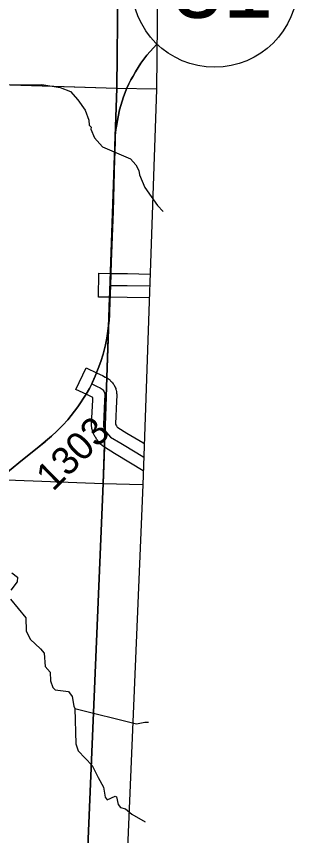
# Model space of a CAD drawing. Extents: x -157.2 to -99.3, y 12.2 to 46.2.
# Drawn here: x -114.61 to -113.88, y 36.365 to 38.428 of the extents above; entities that cross this region are included whole.
import ezdxf

# ---------------------------------------------------------------- set-up
doc = ezdxf.new("R2010")
doc.units = 0
for name, color, linetype in [('tdCoClipBndry', 7, 'Continuous'), ('tdCoCoBndry', 7, 'Continuous'), ('tdCoCoBndryPart', 7, 'Continuous'), ('tdCoHydroRiver', 7, 'Continuous'), ('tdCoPriCL', 7, 'Continuous'), ('tdCoPriNonDiv', 7, 'Continuous'), ('tdCoPriNonDivCL', 7, 'Continuous'), ('tdCoSecRdNmbr', 7, 'Continuous'), ('tdCoSecRteBand', 7, 'Continuous'), ('tdCoSecRteCL', 7, 'Continuous'), ('tdCoSectLine', 7, 'Continuous'), ('tdCoSectLinePart', 7, 'Continuous'), ('tdCoShieldStRte', 7, 'Continuous'), ('tdCoSurfConc', 7, 'Continuous'), ('tdCoSurfGravel', 7, 'Continuous'), ('tdCoTwpBndryShd', 7, 'Continuous')]:
    doc.layers.add(name, color=color, linetype=linetype)

msp = doc.modelspace()

# ---------------------------------------------------------------- linework, layer by layer
at = {"layer": 'tdCoClipBndry'}
msp.add_lwpolyline([(-137.3849, 40.9986), (-130.3617, 40.7621), (-129.3761, 40.7352), (-128.3918, 40.7165), (-127.3846, 40.6647), (-126.387, 40.641), (-124.3513, 40.57), (-123.3516, 40.5465), (-121.3552, 40.48), (-120.3594, 40.4386), (-118.3228, 40.3917), (-115.3169, 40.3414), (-114.3264, 40.3124), (-114.2927, 40.3054), (-114.257, 40.2814), (-114.2379, 40.2528), (-114.2294, 40.2106), (-114.247, 39.2403), (-114.2573, 38.2439), (-114.2917, 37.2483), (-114.3338, 36.2543), (-114.3541, 35.2589), (-114.3899, 34.3598)], dxfattribs=at)
at = {"layer": 'tdCoCoBndry'}
msp.add_lwpolyline([(-114.3294, 40.2124), (-114.3469, 39.2417), (-114.3573, 38.2474), (-114.3916, 37.2518), (-114.4337, 36.2575), (-114.454, 35.261), (-114.4939, 34.2619), (-113.7826, 34.2475), (-113.4614, 34.2371), (-112.7818, 34.2155), (-112.4631, 34.2058), (-111.7863, 34.1822), (-111.4683, 34.1721), (-111.0103, 34.1564)], dxfattribs=at)
at = {"layer": 'tdCoCoBndryPart'}
for points in [[(-114.3734, 37.7809), (-114.3573, 38.2474), (-114.3469, 39.2417), (-114.3303, 40.1595)], [(-114.3754, 37.7209), (-114.3824, 37.5178)], [(-114.3885, 37.3433), (-114.3916, 37.2518), (-114.4337, 36.2575), (-114.4535, 35.2876)]]:
    msp.add_lwpolyline(points, dxfattribs=at)
at = {"layer": 'tdCoHydroRiver'}
for points in [[(-114.814, 38.2539), (-114.7493, 38.2538), (-114.7114, 38.256), (-114.5456, 38.2565), (-114.5, 38.249), (-114.4734, 38.2388), (-114.455, 38.2178), (-114.4368, 38.1921), (-114.4279, 38.1666), (-114.4267, 38.154), (-114.4221, 38.1491), (-114.4222, 38.1444), (-114.4133, 38.1221), (-114.3934, 38.0994), (-114.3231, 38.0692), (-114.3093, 38.0547), (-114.3017, 38.0403), (-114.3004, 38.0292), (-114.287, 37.9973), (-114.2551, 37.9523), (-114.2403, 37.9368)], [(-114.6213, 37.0272), (-114.6073, 37.0158), (-114.6076, 37.0047), (-114.624, 36.9831)], [(-114.6245, 36.961), (-114.5863, 36.9142), (-114.5855, 36.881), (-114.575, 36.8603), (-114.5488, 36.8359), (-114.5396, 36.8246), (-114.5373, 36.7914), (-114.5251, 36.7769), (-114.524, 36.7548), (-114.5181, 36.7388), (-114.512, 36.7324), (-114.4789, 36.7284), (-114.4698, 36.7155), (-114.4657, 36.6917), (-114.4627, 36.6853)], [(-114.4627, 36.6853), (-114.3074, 36.6466), (-114.2868, 36.6508), (-114.2775, 36.6512)], [(-114.4627, 36.6853), (-114.4602, 36.5969), (-114.4543, 36.5793), (-114.419, 36.5421), (-114.404, 36.5118), (-114.3904, 36.4877), (-114.3863, 36.4624), (-114.3817, 36.4559), (-114.361, 36.4649), (-114.3579, 36.4632), (-114.3536, 36.4442), (-114.3475, 36.4361), (-114.335, 36.4326), (-114.3195, 36.4196), (-114.286, 36.4005)]]:
    msp.add_lwpolyline(points, dxfattribs=at)
at = {"layer": 'tdCoPriCL'}
msp.add_lwpolyline([(-114.6605, 37.2583), (-114.5941, 37.3115), (-114.5573, 37.3411), (-114.5213, 37.371), (-114.5078, 37.3838), (-114.4927, 37.3988), (-114.4801, 37.4126), (-114.455, 37.445), (-114.4343, 37.477), (-114.4259, 37.4916), (-114.4202, 37.503), (-114.4116, 37.5221), (-114.4037, 37.5419), (-114.3975, 37.5594), (-114.3916, 37.5776), (-114.3857, 37.6008), (-114.3822, 37.6176), (-114.3795, 37.6353), (-114.3763, 37.663), (-114.3759, 37.6763), (-114.3756, 37.6861), (-114.3733, 37.751), (-114.3711, 37.8104), (-114.3667, 37.9372), (-114.3628, 38.0696), (-114.3623, 38.0845), (-114.362, 38.0953), (-114.3617, 38.1059), (-114.3615, 38.1113), (-114.361, 38.1285), (-114.3593, 38.1437), (-114.3583, 38.152), (-114.3541, 38.1752), (-114.3502, 38.1929), (-114.3473, 38.204), (-114.3441, 38.215), (-114.3404, 38.2259), (-114.3364, 38.2367), (-114.3353, 38.2392), (-114.3319, 38.2473), (-114.3267, 38.2585), (-114.3215, 38.2688), (-114.3164, 38.278), (-114.3102, 38.2889), (-114.3035, 38.2996), (-114.2966, 38.3101), (-114.2892, 38.3203), (-114.2815, 38.3303), (-114.2735, 38.34), (-114.2651, 38.3494), (-114.2564, 38.3585), (-114.2562, 38.3587)], dxfattribs=at)
at = {"layer": 'tdCoPriNonDiv'}
msp.add_lwpolyline([(-114.3722, 37.7807), (-114.3711, 37.8104), (-114.3667, 37.9372), (-114.3628, 38.0696), (-114.3623, 38.0845), (-114.362, 38.0953), (-114.3617, 38.1059), (-114.3615, 38.1113), (-114.361, 38.1285), (-114.3593, 38.1437), (-114.3583, 38.152), (-114.3541, 38.1752), (-114.3502, 38.1929), (-114.3473, 38.204), (-114.3441, 38.215), (-114.3404, 38.2259), (-114.3364, 38.2367), (-114.3353, 38.2392), (-114.3319, 38.2473), (-114.3267, 38.2585), (-114.3215, 38.2688), (-114.3164, 38.278), (-114.3102, 38.2889), (-114.3035, 38.2996), (-114.2966, 38.3101), (-114.2892, 38.3203), (-114.2815, 38.3303), (-114.2735, 38.34), (-114.2651, 38.3494), (-114.2564, 38.3585), (-114.2562, 38.3587), (-114.2564, 38.3585), (-114.2651, 38.3494), (-114.2735, 38.34), (-114.2815, 38.3303), (-114.2892, 38.3203), (-114.2966, 38.3101), (-114.3035, 38.2996), (-114.3102, 38.2889), (-114.3164, 38.278), (-114.3215, 38.2688), (-114.3267, 38.2585), (-114.3319, 38.2473), (-114.3353, 38.2392), (-114.3364, 38.2367), (-114.3404, 38.2259), (-114.3441, 38.215), (-114.3473, 38.204), (-114.3502, 38.1929), (-114.3541, 38.1752), (-114.3583, 38.152), (-114.3593, 38.1437), (-114.361, 38.1285), (-114.3615, 38.1113), (-114.3617, 38.1059), (-114.362, 38.0953), (-114.3623, 38.0845), (-114.3628, 38.0696), (-114.3667, 37.9372), (-114.3711, 37.8104), (-114.3733, 37.751), (-114.3756, 37.6861), (-114.3759, 37.6763), (-114.3763, 37.663), (-114.3795, 37.6353), (-114.3822, 37.6176), (-114.3857, 37.6008), (-114.3916, 37.5776), (-114.3975, 37.5594), (-114.4037, 37.5419), (-114.4116, 37.5221), (-114.4202, 37.503), (-114.4259, 37.4916), (-114.4343, 37.477), (-114.455, 37.445), (-114.4801, 37.4126), (-114.4927, 37.3988), (-114.5078, 37.3838), (-114.5213, 37.371), (-114.5573, 37.3411), (-114.5941, 37.3115), (-114.6605, 37.2583)], dxfattribs=at)
at = {"layer": 'tdCoPriNonDivCL'}
for points in [[(-114.3779, 37.6495), (-114.3763, 37.663), (-114.3759, 37.6763), (-114.3756, 37.6861), (-114.3733, 37.751), (-114.3711, 37.8104), (-114.3667, 37.9372), (-114.3628, 38.0696), (-114.3623, 38.0845), (-114.3617, 38.1059), (-114.3615, 38.1113), (-114.361, 38.1285), (-114.3583, 38.152), (-114.3541, 38.1752), (-114.3502, 38.1929), (-114.3473, 38.204), (-114.3441, 38.215), (-114.3404, 38.2259), (-114.3364, 38.2367), (-114.3319, 38.2473), (-114.3271, 38.2577), (-114.3219, 38.2679), (-114.3164, 38.278), (-114.3102, 38.2889), (-114.3035, 38.2996), (-114.2966, 38.3101), (-114.2892, 38.3203), (-114.2815, 38.3303), (-114.2735, 38.34), (-114.2651, 38.3494), (-114.2564, 38.3585), (-114.2562, 38.3587)], [(-114.3759, 37.6763), (-114.3756, 37.6861), (-114.3733, 37.751), (-114.3711, 37.8104), (-114.3667, 37.9372), (-114.3628, 38.0696), (-114.3623, 38.0845), (-114.3617, 38.1059), (-114.3615, 38.1113), (-114.361, 38.1285), (-114.3583, 38.152), (-114.3541, 38.1752), (-114.3502, 38.1929), (-114.3473, 38.204), (-114.3441, 38.215), (-114.3404, 38.2259), (-114.3364, 38.2367), (-114.3319, 38.2473), (-114.3271, 38.2577), (-114.3219, 38.2679), (-114.3164, 38.278), (-114.3102, 38.2889), (-114.3035, 38.2996), (-114.2966, 38.3101), (-114.2892, 38.3203), (-114.2815, 38.3303), (-114.2735, 38.34), (-114.2651, 38.3494), (-114.2564, 38.3585), (-114.2562, 38.3587)], [(-114.6621, 37.257), (-114.5941, 37.3115), (-114.5573, 37.3411), (-114.5361, 37.3584), (-114.5213, 37.371), (-114.5078, 37.3838), (-114.4927, 37.3988), (-114.4801, 37.4126), (-114.4683, 37.4272), (-114.455, 37.445), (-114.4444, 37.4612), (-114.4343, 37.477), (-114.4259, 37.4916), (-114.4202, 37.503), (-114.4182, 37.5071), (-114.4116, 37.5221), (-114.4037, 37.5419), (-114.3975, 37.5594), (-114.3916, 37.5776), (-114.3857, 37.6008), (-114.3822, 37.6176), (-114.3795, 37.6353), (-114.3779, 37.6494), (-114.3763, 37.663), (-114.3759, 37.6763)], [(-114.6621, 37.257), (-114.5941, 37.3115), (-114.5573, 37.3411), (-114.5361, 37.3584), (-114.5213, 37.371), (-114.5078, 37.3838), (-114.4927, 37.3988), (-114.4801, 37.4126), (-114.4683, 37.4272), (-114.455, 37.445), (-114.4444, 37.4612), (-114.4343, 37.477), (-114.4259, 37.4916), (-114.4202, 37.503), (-114.4182, 37.5071), (-114.4116, 37.5221), (-114.4037, 37.5419), (-114.3975, 37.5594), (-114.3916, 37.5776), (-114.3857, 37.6008), (-114.3822, 37.6176), (-114.3795, 37.6353), (-114.3779, 37.6494), (-114.3779, 37.6495)]]:
    msp.add_lwpolyline(points, dxfattribs=at)
at = {"layer": 'tdCoSecRteBand'}
for points in [[(-114.2755, 37.7194), (-114.3315, 37.7205), (-114.3732, 37.721), (-114.4032, 37.7214), (-114.4025, 37.7814), (-114.3725, 37.781), (-114.3307, 37.7805), (-114.3306, 37.7805), (-114.3305, 37.7805), (-114.2734, 37.7794)], [(-114.2905, 37.284), (-114.3227, 37.3036), (-114.3628, 37.3277), (-114.3629, 37.3278), (-114.363, 37.3279), (-114.3884, 37.3434), (-114.3909, 37.3449), (-114.393, 37.3468), (-114.3987, 37.352), (-114.4008, 37.354), (-114.4026, 37.3563), (-114.4068, 37.362), (-114.4072, 37.3626), (-114.4076, 37.3632), (-114.4111, 37.3684), (-114.4125, 37.3705), (-114.4136, 37.3729), (-114.4141, 37.3741), (-114.4163, 37.3791), (-114.4171, 37.381), (-114.4176, 37.3829), (-114.4191, 37.3881), (-114.4198, 37.3904), (-114.4201, 37.3928), (-114.4206, 37.397), (-114.4209, 37.3995), (-114.4207, 37.402), (-114.4177, 37.462), (-114.4175, 37.4686), (-114.419, 37.4693), (-114.4191, 37.4694), (-114.4193, 37.4695), (-114.4329, 37.476), (-114.4599, 37.489), (-114.4339, 37.5431), (-114.4069, 37.5301), (-114.3934, 37.5236), (-114.3862, 37.5202), (-114.3851, 37.5197), (-114.3841, 37.5192), (-114.3816, 37.5177), (-114.3798, 37.5167), (-114.3781, 37.5154), (-114.3759, 37.5137), (-114.3742, 37.5124), (-114.3727, 37.5109), (-114.3707, 37.5089), (-114.3693, 37.5074), (-114.368, 37.5057), (-114.3663, 37.5034), (-114.3651, 37.5017), (-114.3641, 37.4999), (-114.3627, 37.4974), (-114.3617, 37.4955), (-114.361, 37.4935), (-114.36, 37.4909), (-114.3593, 37.4889), (-114.3588, 37.4868), (-114.3582, 37.4841), (-114.3577, 37.482), (-114.3576, 37.4799), (-114.3574, 37.4771), (-114.3572, 37.4754), (-114.3573, 37.4737), (-114.3578, 37.4597), (-114.3578, 37.4595), (-114.3578, 37.4592), (-114.3607, 37.4019), (-114.3605, 37.4014), (-114.3597, 37.3995), (-114.3581, 37.3971), (-114.3561, 37.3943), (-114.3547, 37.3931), (-114.3318, 37.3791), (-114.2917, 37.355), (-114.2917, 37.355), (-114.2916, 37.3549), (-114.2881, 37.3528)]]:
    msp.add_lwpolyline(points, dxfattribs=at)
at = {"layer": 'tdCoSecRteCL'}
for points in [[(-114.3729, 37.751), (-114.3311, 37.7505), (-114.2744, 37.7494)], [(-114.4199, 37.503), (-114.4063, 37.4965), (-114.3989, 37.493), (-114.3964, 37.4916), (-114.3941, 37.4899), (-114.3921, 37.4879), (-114.3905, 37.4856), (-114.3891, 37.4831), (-114.3881, 37.4804), (-114.3875, 37.4776), (-114.3873, 37.4748), (-114.3878, 37.4607), (-114.3908, 37.4005), (-114.3903, 37.3964), (-114.3888, 37.3912), (-114.3866, 37.3862), (-114.3861, 37.385), (-114.3826, 37.3798), (-114.3784, 37.3742), (-114.3728, 37.369), (-114.3474, 37.3534), (-114.3072, 37.3293), (-114.2893, 37.3184)]]:
    msp.add_lwpolyline(points, dxfattribs=at)
at = {"layer": 'tdCoSectLine'}
for points in [[(-114.3573, 38.2474), (-114.3469, 39.2417)], [(-115.3503, 38.2785), (-114.3573, 38.2474)], [(-114.3916, 37.2518), (-114.3573, 38.2474)], [(-114.3573, 38.2474), (-114.2573, 38.2456)], [(-115.3842, 37.2899), (-114.3916, 37.2518)], [(-114.4337, 36.2575), (-114.3916, 37.2518)], [(-114.3916, 37.2518), (-114.2917, 37.2498)]]:
    msp.add_lwpolyline(points, dxfattribs=at)
at = {"layer": 'tdCoSectLinePart'}
for points in [[(-114.3573, 38.2474), (-114.3469, 39.2417)], [(-115.0983, 38.2706), (-114.3573, 38.2474)], [(-114.3734, 37.7809), (-114.3573, 38.2474)], [(-114.3573, 38.2474), (-114.2573, 38.2456)], [(-114.3824, 37.5178), (-114.3754, 37.7209)], [(-114.3916, 37.2518), (-114.3885, 37.3433)], [(-115.3842, 37.2899), (-114.3916, 37.2518)], [(-114.4337, 36.2575), (-114.3916, 37.2518)], [(-114.3916, 37.2518), (-114.2917, 37.2498)]]:
    msp.add_lwpolyline(points, dxfattribs=at)
at = {"layer": 'tdCoShieldStRte'}
msp.add_circle((-114.1113, 38.5085), 0.2085, dxfattribs=at)
at = {"layer": 'tdCoSurfConc'}
msp.add_lwpolyline([(-114.3729, 37.751), (-114.3311, 37.7505), (-114.2744, 37.7494)], dxfattribs=at)
at = {"layer": 'tdCoSurfGravel'}
for points in [[(-114.4199, 37.503), (-114.4063, 37.4965), (-114.3989, 37.493), (-114.3964, 37.4916), (-114.3941, 37.4899), (-114.3921, 37.4879), (-114.3905, 37.4856), (-114.3891, 37.4831), (-114.3881, 37.4804), (-114.3875, 37.4776), (-114.3873, 37.4748), (-114.3878, 37.4607), (-114.3908, 37.4005), (-114.3903, 37.3964), (-114.3888, 37.3912), (-114.3866, 37.3862)], [(-114.3866, 37.3862), (-114.3861, 37.385), (-114.3826, 37.3798), (-114.3784, 37.3742), (-114.3728, 37.369), (-114.3474, 37.3534), (-114.3072, 37.3293), (-114.2893, 37.3184)]]:
    msp.add_lwpolyline(points, dxfattribs=at)
at = {"layer": 'tdCoTwpBndryShd'}
msp.add_lwpolyline([(-120.3626, 40.3387), (-119.3227, 40.3139), (-118.3248, 40.2918), (-117.32, 40.2727), (-116.3236, 40.2604), (-115.3186, 40.2414), (-114.3294, 40.2124), (-114.3469, 39.2417), (-114.3573, 38.2474), (-114.3916, 37.2518), (-114.4337, 36.2575), (-114.454, 35.261), (-114.4939, 34.2619)], dxfattribs=at)

# ---------------------------------------------------------------- texts
at = {"layer": 'tdCoSecRdNmbr'}
msp.add_text('1303', height=0.07, rotation=44.9132, dxfattribs=at).set_placement((-114.5178, 37.2301))
at = {"layer": 'tdCoShieldStRte'}
msp.add_text('31', height=0.17, dxfattribs=at).set_placement((-114.2173, 38.4247))

doc.saveas('drawing.dxf')
